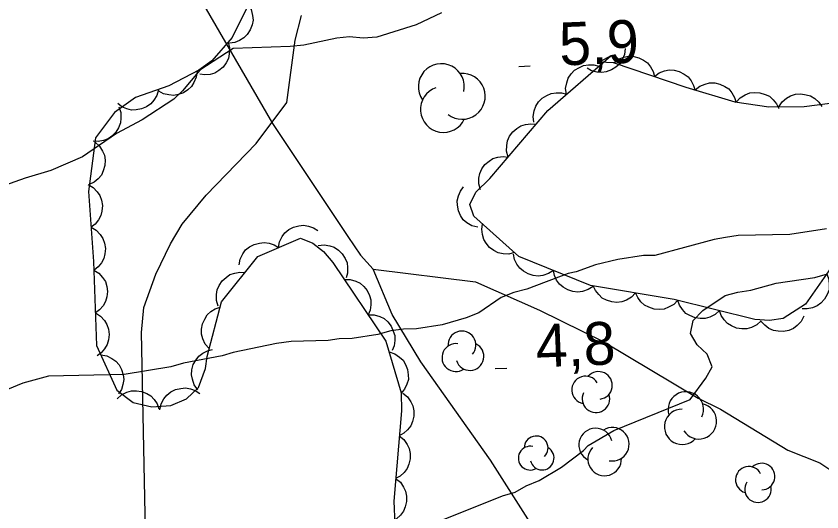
# Model space of a CAD drawing. Extents: x 336540 to 340074, y 5572036 to 5573747.
# Drawn here: x 337902 to 337958.4, y 5572997 to 5573031.7 of the extents above; entities that cross this region are included whole.
import ezdxf

# ---------------------------------------------------------------- set-up
doc = ezdxf.new("R2010")
doc.units = 0
for name, color, linetype in [('Niveau 1', 7, 'Continuous'), ('Niveau 2', 7, 'Continuous'), ('Niveau 22', 7, 'Continuous'), ('Niveau 3', 7, 'Continuous'), ('Niveau 44', 7, 'Continuous')]:
    doc.layers.add(name, color=color, linetype=linetype)

msp = doc.modelspace()

# ---------------------------------------------------------------- linework, layer by layer
at = {"layer": 'Niveau 1'}
for points in [[(337958.71, 5573016.82), (337956.13, 5573016.42), (337952.53, 5573016.34), (337951.63, 5573016.2)], [(337951.63, 5573016.2), (337950.84, 5573016.07), (337946.7, 5573014.96), (337945.91, 5573014.94), (337944.11, 5573014.67), (337942.54, 5573014.29), (337941.2, 5573013.81), (337940.64, 5573013.69), (337937.74, 5573012.6), (337936.84, 5573012.35), (337935.95, 5573012), (337934.39, 5573010.94), (337933.5, 5573010.58), (337931.82, 5573010.09), (337930.03, 5573009.82), (337929.12, 5573009.8), (337928.23, 5573009.67), (337927.33, 5573009.42), (337925.53, 5573009.15), (337924.63, 5573009.13), (337923.85, 5573009), (337921.26, 5573008.94), (337920.25, 5573008.8), (337917.22, 5573008.17), (337916.43, 5573007.92), (337913.74, 5573007.41), (337912.85, 5573007.16), (337909.59, 5573006.63), (337904.3, 5573006.5), (337902.5, 5573006.01), (337900.72, 5573005.29)], [(337931.57, 5572996.33), (337936.04, 5572998.13), (337936.94, 5572998.38), (337937.71, 5572998.84), (337938.61, 5572999.2), (337940.16, 5573000.14), (337941.71, 5573001.31), (337942.04, 5573001.65), (337943.82, 5573002.71), (337949.18, 5573004.87), (337950.27, 5573006.36), (337950.71, 5573007.16), (337950.35, 5573008.05), (337949.66, 5573008.71), (337949.19, 5573009.49), (337949.39, 5573010.4), (337950.05, 5573011.09), (337951.61, 5573012.14), (337952.5, 5573012.39), (337953.4, 5573012.52), (337955.19, 5573013.02), (337957.89, 5573013.42), (337958.78, 5573013.67)]]:
    msp.add_lwpolyline(points, dxfattribs=at)
at = {"layer": 'Niveau 2'}
msp.add_lwpolyline([(337931.78, 5573031.92), (337930, 5573031.09), (337927.26, 5573030.23), (337926.31, 5573030.15), (337925.35, 5573030.24), (337924.45, 5573030.16), (337922.15, 5573029.66), (337921.2, 5573029.58), (337917.2, 5573029.43), (337914.87, 5573027.91), (337913.67, 5573026.47), (337913.06, 5573025.89), (337910.84, 5573024.43), (337909.06, 5573023.49), (337906.68, 5573021.85), (337904.45, 5573020.9), (337902.66, 5573020.35), (337896.68, 5573018.23)], dxfattribs=at)
at = {"layer": 'Niveau 22'}
for points in [[(337891.04, 5573074.84), (337891.62, 5573072.99), (337894.21, 5573067.84), (337895.69, 5573065.03), (337898.78, 5573059.9), (337902.48, 5573052.77), (337904.85, 5573048.97), (337906.67, 5573045.84), (337907.76, 5573044.36), (337910.68, 5573039.4), (337912.29, 5573037.44), (337919.96, 5573024.19), (337925.22, 5573016.28), (337926.12, 5573014.98), (337927, 5573013.99)], [(337912.54, 5572962), (337912.3, 5572971.54), (337911.5, 5572974.89), (337910.81, 5573009.57), (337910.96, 5573011.31), (337911.79, 5573013.65), (337912.83, 5573015.77), (337913.65, 5573017.15), (337915.31, 5573019.18), (337918.81, 5573022.78), (337920.96, 5573025.66), (337921.54, 5573030.01), (337921.98, 5573031.75)], [(337957.21, 5572961.55), (337956.06, 5572964.56), (337955.12, 5572966.72), (337952.35, 5572971.85), (337951.41, 5572974.02), (337948.49, 5572979.16), (337947.54, 5572981.49), (337943.92, 5572986.75), (337942.84, 5572988.74), (337939.73, 5572993.87), (337938.47, 5572995.5), (337935.2, 5573000.62), (337930.33, 5573007.52), (337928.32, 5573010.83), (337927, 5573013.99), (337934.16, 5573013.11), (337938.64, 5573011.12), (337943.14, 5573008.92), (337949.73, 5573004.97), (337951.29, 5573004.19), (337955.99, 5573001.34), (337958.23, 5573000.44), (337963.27, 5572997.08)]]:
    msp.add_lwpolyline(points, dxfattribs=at)
at = {"layer": 'Niveau 3'}
for p, q in [((337937.18, 5573028.17), (337937.98, 5573028.21)), ((337935.54, 5573007.05), (337936.34, 5573007.07))]:
    msp.add_line(p, q, dxfattribs=at)
at = {"layer": 'Niveau 44'}
for points in [[(337918.26, 5573032.51), (337918.47, 5573032.15), (337918.57, 5573031.75), (337918.6, 5573031.42), (337918.53, 5573031.08), (337918.4, 5573030.73), (337918.18, 5573030.42), (337917.96, 5573030.17), (337917.66, 5573029.99), (337917.32, 5573029.86), (337916.96, 5573029.81)], [(337918.11, 5573032.19), (337917.15, 5573030.2)], [(337917.15, 5573030.2), (337915.71, 5573028.58), (337914.81, 5573027.91), (337912.72, 5573026.81), (337910.37, 5573026), (337908.92, 5573024.96), (337907.59, 5573023.18), (337907.09, 5573019.43), (337907.44, 5573014.53), (337907.66, 5573008.65), (337909.08, 5573005.53), (337910.22, 5573004.66), (337911.53, 5573004.35), (337912.84, 5573004.46), (337913.95, 5573004.92), (337914.79, 5573005.72), (337915.28, 5573007.05), (337915.39, 5573007.89), (337916.4, 5573011.7), (337918.94, 5573014.87), (337921.91, 5573016.17), (337922.79, 5573015.81), (337923.52, 5573015.23), (337924.17, 5573014.47), (337927.89, 5573008.95), (337928.96, 5573005.34), (337928.97, 5573004.08), (337928.44, 5572997.77), (337928.72, 5572991.24)], [(337916.86, 5573029.87), (337916.96, 5573029.47), (337916.94, 5573029.06), (337916.88, 5573028.74), (337916.73, 5573028.42), (337916.51, 5573028.13), (337916.21, 5573027.89), (337915.93, 5573027.71), (337915.59, 5573027.62), (337915.22, 5573027.58), (337914.87, 5573027.63)], [(337944.62, 5573029.44), (337944.57, 5573029.02), (337944.41, 5573028.65), (337944.24, 5573028.36), (337943.98, 5573028.13), (337943.67, 5573027.93), (337943.3, 5573027.81), (337942.98, 5573027.75), (337942.63, 5573027.78), (337942.28, 5573027.88), (337941.96, 5573028.05)], [(337960, 5573015.5), (337957.23, 5573011.54), (337955.67, 5573010.53), (337954.72, 5573010.41), (337953.68, 5573010.48), (337948.06, 5573011.87), (337942.21, 5573012.86), (337937.18, 5573014.89), (337934.04, 5573017.69), (337933.75, 5573018.52), (337934.18, 5573019.37), (337935.16, 5573020.33), (337939.21, 5573025.1), (337943.63, 5573028.92), (337942.84, 5573028.51), (337943.79, 5573028.45), (337948.87, 5573026.72), (337952.3, 5573025.69), (337954.67, 5573025.34), (337957.15, 5573025.37), (337959.68, 5573025.71)], [(337943.83, 5573028.44), (337944.16, 5573028.69), (337944.54, 5573028.83), (337944.86, 5573028.9), (337945.22, 5573028.88), (337945.57, 5573028.79), (337945.91, 5573028.61), (337946.18, 5573028.42), (337946.4, 5573028.14), (337946.57, 5573027.82), (337946.67, 5573027.47)], [(337940.51, 5573026.23), (337940.46, 5573026.64), (337940.54, 5573027.04), (337940.64, 5573027.36), (337940.84, 5573027.65), (337941.09, 5573027.91), (337941.42, 5573028.11), (337941.72, 5573028.25), (337942.07, 5573028.29), (337942.44, 5573028.28), (337942.78, 5573028.19)], [(337914.68, 5573027.84), (337914.63, 5573027.43), (337914.47, 5573027.05), (337914.3, 5573026.77), (337914.04, 5573026.53), (337913.73, 5573026.33), (337913.37, 5573026.21), (337913.05, 5573026.14), (337912.7, 5573026.18), (337912.34, 5573026.27), (337912.02, 5573026.44)], [(337946.67, 5573027.47), (337947, 5573027.72), (337947.38, 5573027.86), (337947.7, 5573027.93), (337948.06, 5573027.91), (337948.41, 5573027.82), (337948.75, 5573027.64), (337949.02, 5573027.45), (337949.24, 5573027.18), (337949.41, 5573026.85), (337949.51, 5573026.5)], [(337949.51, 5573026.53), (337949.84, 5573026.79), (337950.21, 5573026.94), (337950.53, 5573027.03), (337950.89, 5573027.02), (337951.25, 5573026.94), (337951.59, 5573026.77), (337951.87, 5573026.6), (337952.09, 5573026.33), (337952.28, 5573026.01), (337952.39, 5573025.66)], [(337911.98, 5573026.55), (337911.87, 5573026.15), (337911.65, 5573025.81), (337911.44, 5573025.55), (337911.15, 5573025.35), (337910.81, 5573025.2), (337910.43, 5573025.14), (337910.11, 5573025.12), (337909.77, 5573025.21), (337909.43, 5573025.36), (337909.14, 5573025.58)], [(337938.24, 5573024.27), (337938.2, 5573024.68), (337938.27, 5573025.08), (337938.37, 5573025.4), (337938.57, 5573025.69), (337938.82, 5573025.95), (337939.15, 5573026.15), (337939.45, 5573026.29), (337939.8, 5573026.33), (337940.17, 5573026.32), (337940.51, 5573026.23)], [(337952.39, 5573025.68), (337952.67, 5573025.98), (337953.02, 5573026.19), (337953.33, 5573026.32), (337953.68, 5573026.36), (337954.05, 5573026.34), (337954.41, 5573026.22), (337954.71, 5573026.09), (337954.97, 5573025.85), (337955.2, 5573025.56), (337955.36, 5573025.24)], [(337955.37, 5573025.35), (337955.6, 5573025.7), (337955.91, 5573025.96), (337956.19, 5573026.13), (337956.53, 5573026.23), (337956.9, 5573026.26), (337957.27, 5573026.2), (337957.59, 5573026.12), (337957.89, 5573025.93), (337958.16, 5573025.68), (337958.37, 5573025.38)], [(337909.21, 5573025.35), (337909.35, 5573024.95), (337909.36, 5573024.55), (337909.33, 5573024.22), (337909.2, 5573023.89), (337909.01, 5573023.58), (337908.73, 5573023.31), (337908.47, 5573023.11), (337908.14, 5573022.99), (337907.77, 5573022.93), (337907.41, 5573022.94)], [(337936.44, 5573021.84), (337936.33, 5573022.24), (337936.34, 5573022.65), (337936.39, 5573022.98), (337936.54, 5573023.29), (337936.76, 5573023.59), (337937.05, 5573023.84), (337937.32, 5573024.02), (337937.66, 5573024.12), (337938.03, 5573024.17), (337938.38, 5573024.13)], [(337907.55, 5573022.89), (337907.86, 5573022.61), (337908.08, 5573022.26), (337908.21, 5573021.96), (337908.25, 5573021.61), (337908.24, 5573021.24), (337908.12, 5573020.88), (337907.99, 5573020.58), (337907.76, 5573020.31), (337907.48, 5573020.07), (337907.15, 5573019.91)], [(337934.5, 5573019.55), (337934.39, 5573019.96), (337934.4, 5573020.36), (337934.45, 5573020.69), (337934.6, 5573021.01), (337934.81, 5573021.31), (337935.11, 5573021.55), (337935.38, 5573021.74), (337935.72, 5573021.83), (337936.08, 5573021.88), (337936.44, 5573021.84)], [(337907.06, 5573019.92), (337907.42, 5573019.71), (337907.69, 5573019.41), (337907.89, 5573019.14), (337908, 5573018.81), (337908.06, 5573018.44), (337908.02, 5573018.06), (337907.96, 5573017.74), (337907.78, 5573017.44), (337907.55, 5573017.15), (337907.27, 5573016.92)], [(337934.31, 5573016.92), (337933.91, 5573017.03), (337933.56, 5573017.24), (337933.3, 5573017.45), (337933.11, 5573017.74), (337932.96, 5573018.08), (337932.89, 5573018.46), (337932.87, 5573018.78), (337932.96, 5573019.12), (337933.1, 5573019.46), (337933.32, 5573019.75)], [(337907.27, 5573016.92), (337907.63, 5573016.72), (337907.91, 5573016.42), (337908.1, 5573016.15), (337908.21, 5573015.82), (337908.27, 5573015.45), (337908.24, 5573015.07), (337908.17, 5573014.75), (337908, 5573014.44), (337907.77, 5573014.15), (337907.48, 5573013.93)], [(337920.37, 5573015.5), (337920.45, 5573015.91), (337920.63, 5573016.27), (337920.82, 5573016.54), (337921.1, 5573016.76), (337921.42, 5573016.93), (337921.8, 5573017.03), (337922.12, 5573017.07), (337922.47, 5573017.01), (337922.82, 5573016.89), (337923.12, 5573016.7)], [(337936.89, 5573015.15), (337936.48, 5573015.05), (337936.08, 5573015.07), (337935.75, 5573015.13), (337935.44, 5573015.29), (337935.14, 5573015.51), (337934.9, 5573015.81), (337934.73, 5573016.08), (337934.64, 5573016.42), (337934.6, 5573016.79), (337934.65, 5573017.15)], [(337917.62, 5573014.29), (337917.7, 5573014.7), (337917.89, 5573015.07), (337918.08, 5573015.34), (337918.35, 5573015.56), (337918.67, 5573015.73), (337919.05, 5573015.82), (337919.37, 5573015.87), (337919.72, 5573015.81), (337920.07, 5573015.69), (337920.37, 5573015.5)], [(337923.15, 5573015.66), (337923.57, 5573015.7), (337923.97, 5573015.63), (337924.28, 5573015.53), (337924.57, 5573015.33), (337924.84, 5573015.07), (337925.03, 5573014.74), (337925.17, 5573014.44), (337925.21, 5573014.1), (337925.2, 5573013.72), (337925.1, 5573013.38)], [(337939.6, 5573013.91), (337939.25, 5573013.68), (337938.86, 5573013.56), (337938.54, 5573013.51), (337938.19, 5573013.55), (337937.84, 5573013.66), (337937.51, 5573013.86), (337937.25, 5573014.06), (337937.05, 5573014.35), (337936.89, 5573014.68), (337936.82, 5573015.04)], [(337907.46, 5573013.93), (337907.82, 5573013.71), (337908.08, 5573013.4), (337908.27, 5573013.13), (337908.37, 5573012.79), (337908.42, 5573012.43), (337908.37, 5573012.05), (337908.29, 5573011.73), (337908.11, 5573011.43), (337907.86, 5573011.15), (337907.57, 5573010.93)], [(337942.38, 5573012.79), (337942.03, 5573012.56), (337941.65, 5573012.44), (337941.32, 5573012.38), (337940.97, 5573012.43), (337940.62, 5573012.54), (337940.29, 5573012.74), (337940.03, 5573012.94), (337939.83, 5573013.23), (337939.67, 5573013.56), (337939.6, 5573013.91)], [(337916.17, 5573011.41), (337916.04, 5573011.81), (337916.04, 5573012.21), (337916.08, 5573012.54), (337916.22, 5573012.86), (337916.43, 5573013.17), (337916.72, 5573013.42), (337916.98, 5573013.61), (337917.32, 5573013.72), (337917.68, 5573013.78), (337918.04, 5573013.75)], [(337958.72, 5573013.67), (337958.87, 5573013.28), (337958.9, 5573012.88), (337958.88, 5573012.55), (337958.76, 5573012.22), (337958.57, 5573011.9), (337958.3, 5573011.62), (337958.05, 5573011.42), (337957.72, 5573011.29), (337957.36, 5573011.21), (337957, 5573011.21)], [(337924.97, 5573013.28), (337925.39, 5573013.28), (337925.78, 5573013.16), (337926.08, 5573013.02), (337926.34, 5573012.79), (337926.58, 5573012.5), (337926.74, 5573012.15), (337926.84, 5573011.84), (337926.84, 5573011.49), (337926.78, 5573011.12), (337926.65, 5573010.79)], [(337945.35, 5573012.33), (337945.06, 5573012.03), (337944.71, 5573011.83), (337944.4, 5573011.7), (337944.05, 5573011.67), (337943.68, 5573011.7), (337943.32, 5573011.83), (337943.02, 5573011.97), (337942.77, 5573012.21), (337942.54, 5573012.5), (337942.39, 5573012.83)], [(337948.31, 5573011.83), (337948.02, 5573011.53), (337947.66, 5573011.33), (337947.36, 5573011.2), (337947.01, 5573011.17), (337946.64, 5573011.2), (337946.28, 5573011.33), (337945.98, 5573011.47), (337945.72, 5573011.71), (337945.5, 5573012), (337945.35, 5573012.33)], [(337951.22, 5573011.09), (337950.91, 5573010.81), (337950.54, 5573010.64), (337950.22, 5573010.54), (337949.87, 5573010.53), (337949.51, 5573010.59), (337949.15, 5573010.74), (337948.87, 5573010.9), (337948.63, 5573011.16), (337948.43, 5573011.47), (337948.3, 5573011.81)], [(337915.54, 5573008.44), (337915.26, 5573008.75), (337915.09, 5573009.12), (337915, 5573009.44), (337915, 5573009.79), (337915.06, 5573010.16), (337915.22, 5573010.5), (337915.39, 5573010.79), (337915.65, 5573011.02), (337915.96, 5573011.22), (337916.3, 5573011.34)], [(337954.13, 5573010.37), (337953.82, 5573010.09), (337953.45, 5573009.92), (337953.13, 5573009.82), (337952.78, 5573009.81), (337952.42, 5573009.87), (337952.07, 5573010.02), (337951.78, 5573010.18), (337951.54, 5573010.44), (337951.34, 5573010.75), (337951.22, 5573011.09)], [(337907.57, 5573010.93), (337907.93, 5573010.71), (337908.2, 5573010.41), (337908.38, 5573010.13), (337908.48, 5573009.79), (337908.53, 5573009.43), (337908.48, 5573009.05), (337908.4, 5573008.73), (337908.22, 5573008.43), (337907.98, 5573008.15), (337907.69, 5573007.94)], [(337926.65, 5573010.79), (337927.07, 5573010.79), (337927.46, 5573010.67), (337927.76, 5573010.53), (337928.02, 5573010.3), (337928.25, 5573010.01), (337928.41, 5573009.66), (337928.51, 5573009.35), (337928.52, 5573009), (337928.46, 5573008.64), (337928.33, 5573008.3)], [(337957.12, 5573010.71), (337956.93, 5573010.34), (337956.65, 5573010.05), (337956.39, 5573009.84), (337956.07, 5573009.71), (337955.7, 5573009.63), (337955.32, 5573009.65), (337955, 5573009.7), (337954.68, 5573009.85), (337954.38, 5573010.07), (337954.14, 5573010.34)], [(337914.73, 5573005.56), (337914.49, 5573005.9), (337914.36, 5573006.29), (337914.29, 5573006.61), (337914.33, 5573006.96), (337914.42, 5573007.32), (337914.61, 5573007.65), (337914.81, 5573007.91), (337915.09, 5573008.12), (337915.42, 5573008.29), (337915.77, 5573008.38)], [(337907.96, 5573008), (337908.37, 5573007.93), (337908.73, 5573007.75), (337909.01, 5573007.56), (337909.23, 5573007.29), (337909.41, 5573006.97), (337909.51, 5573006.6), (337909.56, 5573006.28), (337909.5, 5573005.93), (337909.39, 5573005.58), (337909.2, 5573005.27)], [(337928.11, 5573008.2), (337928.51, 5573008.08), (337928.85, 5573007.84), (337929.09, 5573007.62), (337929.27, 5573007.32), (337929.41, 5573006.98), (337929.45, 5573006.6), (337929.46, 5573006.27), (337929.36, 5573005.94), (337929.19, 5573005.6), (337928.96, 5573005.32)], [(337909.1, 5573004.92), (337909.41, 5573005.21), (337909.78, 5573005.38), (337910.09, 5573005.49), (337910.44, 5573005.49), (337910.81, 5573005.44), (337911.16, 5573005.29), (337911.45, 5573005.13), (337911.69, 5573004.88), (337911.9, 5573004.57), (337912.02, 5573004.23)], [(337912.09, 5573004.15), (337912.18, 5573004.56), (337912.37, 5573004.92), (337912.57, 5573005.18), (337912.85, 5573005.4), (337913.17, 5573005.57), (337913.55, 5573005.65), (337913.87, 5573005.69), (337914.22, 5573005.63), (337914.56, 5573005.5), (337914.87, 5573005.3)], [(337929.07, 5573005.32), (337929.4, 5573005.06), (337929.63, 5573004.72), (337929.78, 5573004.43), (337929.84, 5573004.08), (337929.84, 5573003.71), (337929.74, 5573003.34), (337929.63, 5573003.03), (337929.41, 5573002.76), (337929.14, 5573002.51), (337928.82, 5573002.33)], [(337928.82, 5573002.33), (337929.15, 5573002.07), (337929.38, 5573001.73), (337929.52, 5573001.44), (337929.59, 5573001.09), (337929.59, 5573000.72), (337929.49, 5573000.35), (337929.38, 5573000.04), (337929.16, 5572999.77), (337928.89, 5572999.52), (337928.57, 5572999.34)], [(337928.57, 5572999.34), (337928.9, 5572999.08), (337929.13, 5572998.74), (337929.27, 5572998.45), (337929.33, 5572998.1), (337929.34, 5572997.73), (337929.24, 5572997.36), (337929.13, 5572997.05), (337928.91, 5572996.78), (337928.63, 5572996.53), (337928.32, 5572996.35)]]:
    msp.add_lwpolyline(points, dxfattribs=at)
for centre, radius, start, end in [((337931.769, 5573026.762), 1.608, 347.4551, 214.9122), ((337933.228, 5573026.087), 1.608, 232.1228, 94.8072), ((337931.918, 5573025.17), 1.608, 109.3013, 334.9899), ((337933.207, 5573008.682), 0.976, 318.7259, 184.4144), ((337932.788, 5573007.806), 0.976, 81.5474, 304.2317), ((337933.761, 5573007.885), 0.976, 196.8797, 64.3367), ((337942.761, 5573005.862), 0.964, 276.256, 138.9404), ((337941.851, 5573005.543), 0.964, 31.5883, 259.0454), ((337942.58, 5573004.92), 0.964, 153.4345, 19.1231), ((337948.866, 5573004.176), 1.24, 335.011, 197.6954), ((337949.781, 5573003.349), 1.24, 212.1895, 77.8781), ((337948.609, 5573002.963), 1.24, 90.3433, 317.8004), ((337942.556, 5573001.692), 1.173, 14.8251, 242.2822), ((337943.727, 5573001.744), 1.173, 259.4928, 122.1772), ((337938.397, 5573001.488), 0.832, 314.4755, 180.1641), ((337937.985, 5573000.77), 0.832, 77.297, 299.9813), ((337938.817, 5573000.775), 0.832, 192.6293, 60.0864), ((337943.187, 5573000.711), 1.173, 136.6713, 2.3599), ((337954.165, 5572999.483), 0.927, 270.973, 133.6574), ((337953.266, 5572999.258), 0.927, 26.3053, 253.7624), ((337953.909, 5572998.597), 0.927, 148.1515, 13.8401)]:
    msp.add_arc(centre, radius, start, end, dxfattribs=at)

# ---------------------------------------------------------------- texts
at = {"layer": 'Niveau 3'}
for s, p in [('5,9    ', (337940.06, 5573028.24)), ('4,8    ', (337938.42, 5573007.12))]:
    msp.add_text(s, height=2.9999, rotation=2.2763, dxfattribs=at).set_placement(p)

doc.saveas('drawing.dxf')
